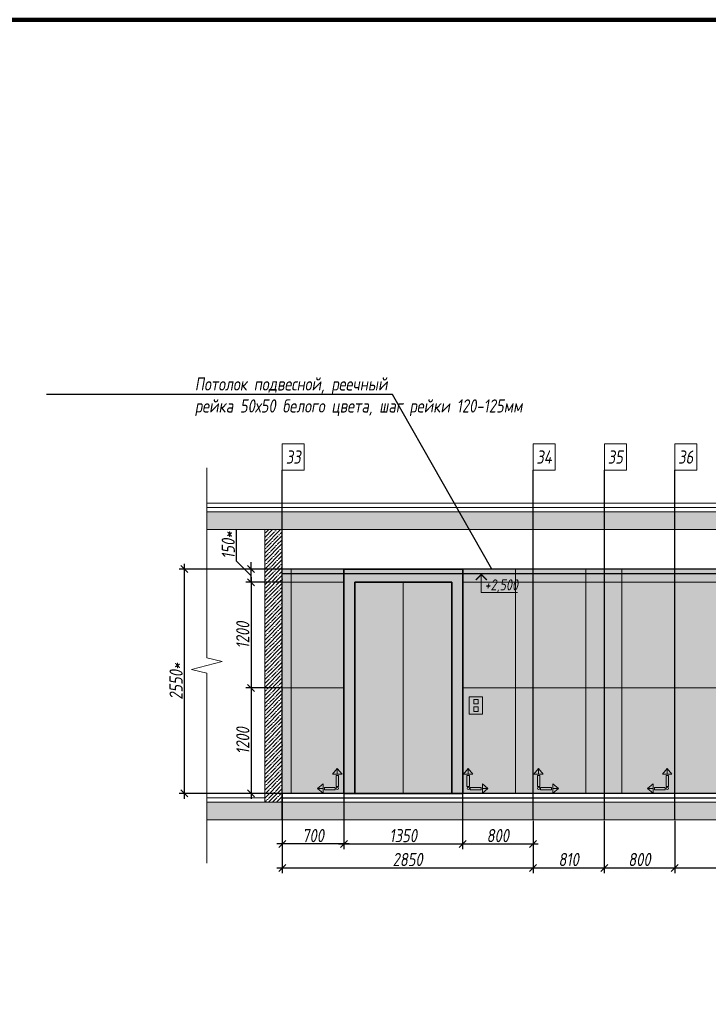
# Model space of a CAD drawing. Header units: millimetres. Extents: x -76220005 to 7466349, y -86687 to 22351.
# Tile 372 of 493: x 223854 to 231680, y 6167 to 17359. Entities that reach past the tile are written whole.
import ezdxf
from ezdxf import colors
from ezdxf.entities.mleader import LeaderData, LeaderLine
from ezdxf.math import Vec2, Vec3

# ---------------------------------------------------------------- set-up
doc = ezdxf.new("R2010")
doc.units = ezdxf.units.MM
doc.linetypes.add('DASHDOT', pattern=[25.4, 12.7, -6.35, 0, -6.35])
doc.layers.get('Defpoints').update_dxf_attribs({"color": 31})
for name, color, linetype, lineweight in [('A-DETL-GENF', 7, 'Continuous', 5), ('dim_pot', 183, 'Continuous', 9), ('Отделка стен', 253, 'Continuous', 0)]:
    doc.layers.add(name, color=color, linetype=linetype, lineweight=lineweight)
for name, color, linetype, lineweight, true_color in [('dim_obm', 7, 'Continuous', 9, 0x005700), ('dim_razv', 7, 'DASHDOT', 9, 0x285228), ('pol', 7, 'Continuous', 15, 0x55666d)]:
    doc.layers.add(name, color=color, linetype=linetype, lineweight=lineweight, true_color=true_color)
doc.styles.add('fl_iso paper', font='isocpeur.ttf', dxfattribs={"width": 0.8, "oblique": 10})
doc.styles.add('In tre', font='isocpeur.ttf', dxfattribs={"width": 0.8, "oblique": 10})
doc.dimstyles.new('In tre 1_50', dxfattribs={"dimtxt": 150, "dimasz": 80, "dimexe": 60, "dimexo": 10, "dimgap": 20, "dimtad": 1, "dimdec": 0, "dimrnd": 5, "dimzin": 0, "dimdsep": 46, "dimtxsty": 'fl_iso paper', "dimblk": 'OBLIQUE', "dimcen": 0, "dimdle": 60, "dimadec": 0, "dimazin": 0, "dimtfac": 1, "dimtdec": 0, "dimtofl": 0, "dimtmove": 1, "dimatfit": 1, "dimfxl": 40, "dimtolj": 1, "dimtzin": 0, "dimarcsym": 1})

# ---------------------------------------------------------------- blocks, each defined once
blk = doc.blocks.new('*U38')
at = {"color": 0, "linetype": 'ByBlock', "lineweight": -2}
for p, q in [((0, 0), (-6, 0)), ((80.34, 0), (0, 0)), ((167.69, 0), (87.34, 0)), ((167.69, 0), (173.69, 0))]:
    blk.add_line(p, q, dxfattribs=at)
blk.add_lwpolyline([(87.34, 0), (85.59, -7), (82.09, 7), (80.34, 0)], dxfattribs=at)
blk = doc.blocks.new('_Oblique')
at = {"color": 0, "linetype": 'ByBlock', "lineweight": -2}
blk.add_line((-0.5, -0.5), (0.5, 0.5), dxfattribs=at)
blk = doc.blocks.new('*D190')
at = {"layer": 'Defpoints', "color": 0, "linetype": 'ByBlock', "transparency": 16777216}
for p in [(226838, 8264), (229688, 8264), (229688, 7718)]:
    blk.add_point(p, dxfattribs=at)
at = {"layer": 'dim_razv', "color": 0, "linetype": 'ByBlock', "lineweight": -2, "transparency": 16777216}
for p, q in [((226838, 8254), (226838, 7658)), ((229688, 8254), (229688, 7658)), ((226778, 7718), (229748, 7718))]:
    blk.add_line(p, q, dxfattribs=at)
at = {"layer": 'dim_razv', "color": 0, "linetype": 'ByBlock', "lineweight": -2, "transparency": 16777216, "xscale": 80, "yscale": 80, "zscale": 80, "rotation": 180}
blk.add_blockref('_Oblique', (226838, 7718), dxfattribs=at)
at = {"layer": 'dim_razv', "color": 0, "linetype": 'ByBlock', "lineweight": -2, "transparency": 16777216, "xscale": 80, "yscale": 80, "zscale": 80}
blk.add_blockref('_Oblique', (229688, 7718), dxfattribs=at)
at = {"layer": 'dim_razv', "color": 0, "linetype": 'ByBlock', "transparency": 16777216, "insert": (228263, 7813), "char_height": 150, "attachment_point": 5, "style": 'fl_iso paper'}
blk.add_mtext('\\A1;2850', dxfattribs=at)
blk = doc.blocks.new('*D191')
at = {"layer": 'Defpoints', "color": 0, "linetype": 'ByBlock', "transparency": 16777216}
for p in [(229688, 8264), (230498, 8264), (230498, 7718)]:
    blk.add_point(p, dxfattribs=at)
at = {"layer": 'dim_razv', "color": 0, "linetype": 'ByBlock', "lineweight": -2, "transparency": 16777216}
for p, q in [((229688, 8254), (229688, 7658)), ((230498, 8254), (230498, 7658)), ((229628, 7718), (230558, 7718))]:
    blk.add_line(p, q, dxfattribs=at)
at = {"layer": 'dim_razv', "color": 0, "linetype": 'ByBlock', "lineweight": -2, "transparency": 16777216, "xscale": 80, "yscale": 80, "zscale": 80, "rotation": 180}
blk.add_blockref('_Oblique', (229688, 7718), dxfattribs=at)
at = {"layer": 'dim_razv', "color": 0, "linetype": 'ByBlock', "lineweight": -2, "transparency": 16777216, "xscale": 80, "yscale": 80, "zscale": 80}
blk.add_blockref('_Oblique', (230498, 7718), dxfattribs=at)
at = {"layer": 'dim_razv', "color": 0, "linetype": 'ByBlock', "transparency": 16777216, "insert": (230093, 7813), "char_height": 150, "attachment_point": 5, "style": 'fl_iso paper'}
blk.add_mtext('\\A1;810', dxfattribs=at)
blk = doc.blocks.new('*D192')
at = {"layer": 'Defpoints', "color": 0, "linetype": 'ByBlock', "transparency": 16777216}
for p in [(230498, 8264), (231298, 8264), (231298, 7718)]:
    blk.add_point(p, dxfattribs=at)
at = {"layer": 'dim_razv', "color": 0, "linetype": 'ByBlock', "lineweight": -2, "transparency": 16777216}
for p, q in [((230498, 8254), (230498, 7658)), ((231298, 8254), (231298, 7658)), ((230438, 7718), (231358, 7718))]:
    blk.add_line(p, q, dxfattribs=at)
at = {"layer": 'dim_razv', "color": 0, "linetype": 'ByBlock', "lineweight": -2, "transparency": 16777216, "xscale": 80, "yscale": 80, "zscale": 80, "rotation": 180}
blk.add_blockref('_Oblique', (230498, 7718), dxfattribs=at)
at = {"layer": 'dim_razv', "color": 0, "linetype": 'ByBlock', "lineweight": -2, "transparency": 16777216, "xscale": 80, "yscale": 80, "zscale": 80}
blk.add_blockref('_Oblique', (231298, 7718), dxfattribs=at)
at = {"layer": 'dim_razv', "color": 0, "linetype": 'ByBlock', "transparency": 16777216, "insert": (230898, 7813), "char_height": 150, "attachment_point": 5, "style": 'fl_iso paper'}
blk.add_mtext('\\A1;800', dxfattribs=at)
blk = doc.blocks.new('*D193')
at = {"layer": 'Defpoints', "color": 0, "linetype": 'ByBlock', "transparency": 16777216}
for p in [(231298, 8264), (232498, 8264), (232498, 7718)]:
    blk.add_point(p, dxfattribs=at)
at = {"layer": 'dim_razv', "color": 0, "linetype": 'ByBlock', "lineweight": -2, "transparency": 16777216}
for p, q in [((231298, 8254), (231298, 7658)), ((232498, 8254), (232498, 7658)), ((231238, 7718), (232558, 7718))]:
    blk.add_line(p, q, dxfattribs=at)
at = {"layer": 'dim_razv', "color": 0, "linetype": 'ByBlock', "lineweight": -2, "transparency": 16777216, "xscale": 80, "yscale": 80, "zscale": 80, "rotation": 180}
blk.add_blockref('_Oblique', (231298, 7718), dxfattribs=at)
at = {"layer": 'dim_razv', "color": 0, "linetype": 'ByBlock', "lineweight": -2, "transparency": 16777216, "xscale": 80, "yscale": 80, "zscale": 80}
blk.add_blockref('_Oblique', (232498, 7718), dxfattribs=at)
at = {"layer": 'dim_razv', "color": 0, "linetype": 'ByBlock', "transparency": 16777216, "insert": (231898, 7813), "char_height": 150, "attachment_point": 5, "style": 'fl_iso paper'}
blk.add_mtext('\\A1;1200', dxfattribs=at)
blk = doc.blocks.new('1')
at = {"layer": 'pol', "linetype": 'ByBlock'}
h = blk.add_hatch(color=1, dxfattribs=at)
h.paths.add_polyline_path([(35776, 73135), (35803, 73135), (35803, 73259), (35776, 73259)])
h.paths.add_polyline_path([(35790, 73275), (35843, 73275), (35790, 73338)])
h.paths.add_polyline_path([(35790, 73275), (35736, 73275), (35790, 73338)])
edge = h.paths.add_edge_path()
edge.add_arc((35790, 73111), 13.4, 0, 360)
h = blk.add_hatch(color=1, dxfattribs=at)
h.paths.add_polyline_path([(35813, 73097), (35813, 73124), (35937, 73124), (35937, 73097)])
h.paths.add_polyline_path([(35952, 73111), (35952, 73164), (36016, 73111)])
h.paths.add_polyline_path([(35952, 73111), (35952, 73057), (36016, 73111)])
at = {"layer": 'pol', "color": 1, "linetype": 'ByBlock'}
for points in [[(35790, 73275), (35736, 73275), (35790, 73338), (35790, 73275)], [(35790, 73275), (35843, 73275), (35790, 73338), (35790, 73275)], [(35952, 73111), (35952, 73164), (36016, 73111), (35952, 73111)], [(35952, 73111), (35952, 73057), (36016, 73111), (35952, 73111)]]:
    blk.add_lwpolyline(points, dxfattribs=at)
for points in [[(35776, 73135), (35803, 73135), (35803, 73259), (35776, 73259)], [(35813, 73097), (35813, 73124), (35937, 73124), (35937, 73097)]]:
    blk.add_lwpolyline(points, close=True, dxfattribs=at)
blk.add_circle((35790, 73111), 13.4, dxfattribs=at)
blk = doc.blocks.new('*D220')
at = {"layer": 'Defpoints', "color": 0, "linetype": 'ByBlock', "transparency": 16777216}
for p in [(227538, 8564), (228888, 8564), (228888, 7990)]:
    blk.add_point(p, dxfattribs=at)
at = {"layer": 'dim_razv', "color": 0, "linetype": 'ByBlock', "lineweight": -2, "transparency": 16777216}
for p, q in [((227538, 8554), (227538, 7930)), ((228888, 8554), (228888, 7930)), ((227478, 7990), (228948, 7990))]:
    blk.add_line(p, q, dxfattribs=at)
at = {"layer": 'dim_razv', "color": 0, "linetype": 'ByBlock', "lineweight": -2, "transparency": 16777216, "xscale": 80, "yscale": 80, "zscale": 80, "rotation": 180}
blk.add_blockref('_Oblique', (227538, 7990), dxfattribs=at)
at = {"layer": 'dim_razv', "color": 0, "linetype": 'ByBlock', "lineweight": -2, "transparency": 16777216, "xscale": 80, "yscale": 80, "zscale": 80}
blk.add_blockref('_Oblique', (228888, 7990), dxfattribs=at)
at = {"layer": 'dim_razv', "color": 0, "linetype": 'ByBlock', "transparency": 16777216, "insert": (228213, 8085), "char_height": 150, "attachment_point": 5, "style": 'fl_iso paper'}
blk.add_mtext('\\A1;1350', dxfattribs=at)
blk = doc.blocks.new('*D221')
at = {"layer": 'Defpoints', "color": 0, "linetype": 'ByBlock', "transparency": 16777216}
for p in [(226838, 8564), (227538, 8564), (226838, 7990)]:
    blk.add_point(p, dxfattribs=at)
at = {"layer": 'dim_razv', "color": 0, "linetype": 'ByBlock', "lineweight": -2, "transparency": 16777216}
for p, q in [((226838, 8554), (226838, 7930)), ((227538, 8554), (227538, 7930)), ((227598, 7990), (226778, 7990))]:
    blk.add_line(p, q, dxfattribs=at)
at = {"layer": 'dim_razv', "color": 0, "linetype": 'ByBlock', "lineweight": -2, "transparency": 16777216, "xscale": 80, "yscale": 80, "zscale": 80, "rotation": 180}
blk.add_blockref('_Oblique', (226838, 7990), dxfattribs=at)
at = {"layer": 'dim_razv', "color": 0, "linetype": 'ByBlock', "lineweight": -2, "transparency": 16777216, "xscale": 80, "yscale": 80, "zscale": 80}
blk.add_blockref('_Oblique', (227538, 7990), dxfattribs=at)
at = {"layer": 'dim_razv', "color": 0, "linetype": 'ByBlock', "transparency": 16777216, "insert": (227188, 8085), "char_height": 150, "attachment_point": 5, "style": 'fl_iso paper'}
blk.add_mtext('\\A1;700', dxfattribs=at)
blk = doc.blocks.new('*D222')
at = {"layer": 'Defpoints', "color": 0, "linetype": 'ByBlock', "transparency": 16777216}
for p in [(228888, 8564), (229688, 8264), (229688, 7990)]:
    blk.add_point(p, dxfattribs=at)
at = {"layer": 'dim_razv', "color": 0, "linetype": 'ByBlock', "lineweight": -2, "transparency": 16777216}
for p, q in [((228888, 8554), (228888, 7930)), ((229688, 8254), (229688, 7930)), ((228828, 7990), (229748, 7990))]:
    blk.add_line(p, q, dxfattribs=at)
at = {"layer": 'dim_razv', "color": 0, "linetype": 'ByBlock', "lineweight": -2, "transparency": 16777216, "xscale": 80, "yscale": 80, "zscale": 80, "rotation": 180}
blk.add_blockref('_Oblique', (228888, 7990), dxfattribs=at)
at = {"layer": 'dim_razv', "color": 0, "linetype": 'ByBlock', "lineweight": -2, "transparency": 16777216, "xscale": 80, "yscale": 80, "zscale": 80}
blk.add_blockref('_Oblique', (229688, 7990), dxfattribs=at)
at = {"layer": 'dim_razv', "color": 0, "linetype": 'ByBlock', "transparency": 16777216, "insert": (229288, 8085), "char_height": 150, "attachment_point": 5, "style": 'fl_iso paper'}
blk.add_mtext('\\A1;800', dxfattribs=at)
blk = doc.blocks.new('*D230')
at = {"layer": 'Defpoints', "color": 0, "linetype": 'ByBlock', "transparency": 16777216}
for p in [(226838, 10964), (226484, 9764), (226838, 9764)]:
    blk.add_point(p, dxfattribs=at)
at = {"layer": 'dim_razv', "color": 0, "linetype": 'ByBlock', "lineweight": -2, "transparency": 16777216}
for p, q in [((226484, 11024), (226484, 9704)), ((226828, 10964), (226424, 10964)), ((226828, 9764), (226424, 9764))]:
    blk.add_line(p, q, dxfattribs=at)
at = {"layer": 'dim_razv', "color": 0, "linetype": 'ByBlock', "lineweight": -2, "transparency": 16777216, "xscale": 80, "yscale": 80, "zscale": 80}
for p, rotation in [((226484, 10964), 90), ((226484, 9764), 270)]:
    blk.add_blockref('_Oblique', p, dxfattribs=dict(at, rotation=rotation))
at = {"layer": 'dim_razv', "color": 0, "linetype": 'ByBlock', "transparency": 16777216, "insert": (226389, 10364), "char_height": 150, "attachment_point": 5, "rotation": 90, "style": 'fl_iso paper'}
blk.add_mtext('\\A1;1200', dxfattribs=at)
blk = doc.blocks.new('*D231')
at = {"layer": 'Defpoints', "color": 0, "linetype": 'ByBlock', "transparency": 16777216}
for p in [(226838, 9764), (226484, 8564), (226838, 8564)]:
    blk.add_point(p, dxfattribs=at)
at = {"layer": 'dim_razv', "color": 0, "linetype": 'ByBlock', "lineweight": -2, "transparency": 16777216}
for p, q in [((226828, 9764), (226424, 9764)), ((226484, 9824), (226484, 8504)), ((226828, 8564), (226424, 8564))]:
    blk.add_line(p, q, dxfattribs=at)
at = {"layer": 'dim_razv', "color": 0, "linetype": 'ByBlock', "lineweight": -2, "transparency": 16777216, "xscale": 80, "yscale": 80, "zscale": 80}
for p, rotation in [((226484, 9764), 90), ((226484, 8564), 270)]:
    blk.add_blockref('_Oblique', p, dxfattribs=dict(at, rotation=rotation))
at = {"layer": 'dim_razv', "color": 0, "linetype": 'ByBlock', "transparency": 16777216, "insert": (226389, 9164), "char_height": 150, "attachment_point": 5, "rotation": 90, "style": 'fl_iso paper'}
blk.add_mtext('\\A1;1200', dxfattribs=at)
blk = doc.blocks.new('*D232')
at = {"layer": 'Defpoints', "color": 0, "linetype": 'ByBlock', "transparency": 16777216}
for p in [(225726, 11114), (226838, 11114), (226626, 8564)]:
    blk.add_point(p, dxfattribs=at)
at = {"layer": 'dim_razv', "color": 0, "linetype": 'ByBlock', "lineweight": -2, "transparency": 16777216}
for p, q in [((226828, 11114), (225666, 11114)), ((225726, 8504), (225726, 11174)), ((226616, 8564), (225666, 8564))]:
    blk.add_line(p, q, dxfattribs=at)
at = {"layer": 'dim_razv', "color": 0, "linetype": 'ByBlock', "lineweight": -2, "transparency": 16777216, "xscale": 80, "yscale": 80, "zscale": 80}
for p, rotation in [((225726, 11114), 90), ((225726, 8564), 270)]:
    blk.add_blockref('_Oblique', p, dxfattribs=dict(at, rotation=rotation))
at = {"layer": 'dim_razv', "color": 0, "linetype": 'ByBlock', "transparency": 16777216, "insert": (225631, 9839), "char_height": 150, "attachment_point": 5, "rotation": 90, "style": 'fl_iso paper'}
blk.add_mtext('\\A1;2550*', dxfattribs=at)
blk = doc.blocks.new('*D233')
at = {"layer": 'Defpoints', "color": 0, "linetype": 'ByBlock', "transparency": 16777216}
for p in [(226484, 11114), (226838, 11114), (226828, 10964)]:
    blk.add_point(p, dxfattribs=at)
at = {"layer": 'dim_razv', "color": 0, "linetype": 'ByBlock', "lineweight": -2, "transparency": 16777216}
for p, q in [((226319, 11204), (226319, 11569)), ((226484, 11039), (226319, 11204)), ((226484, 11114), (226484, 11194)), ((226828, 11114), (226424, 11114)), ((226484, 10964), (226484, 11114)), ((226818, 10964), (226424, 10964)), ((226484, 10964), (226484, 10884))]:
    blk.add_line(p, q, dxfattribs=at)
at = {"layer": 'dim_razv', "color": 0, "linetype": 'ByBlock', "lineweight": -2, "transparency": 16777216, "xscale": 80, "yscale": 80, "zscale": 80}
for p, rotation in [((226484, 11114), 270), ((226484, 10964), 90)]:
    blk.add_blockref('_Oblique', p, dxfattribs=dict(at, rotation=rotation))
at = {"layer": 'dim_razv', "color": 0, "linetype": 'ByBlock', "transparency": 16777216, "insert": (226224, 11386), "char_height": 150, "attachment_point": 5, "rotation": 90, "style": 'fl_iso paper'}
blk.add_mtext('\\A1;150*', dxfattribs=at)

msp = doc.modelspace()

# ---------------------------------------------------------------- hatches: boundary and pattern name
at = {"lineweight": 13, "true_color": 0xb5b5b5}
h = msp.add_hatch(color=253, dxfattribs=at)
h.dxf.hatch_style = 1
h.paths.add_polyline_path([(227538.5, 11114), (228888.5, 11114), (228888.5, 8564), (227538.5, 8564)])
h.paths.add_polyline_path([(228963.5, 9664), (229113.5, 9664), (229113.5, 9464), (228963.5, 9464)])
at = {"layer": 'A-DETL-GENF'}
h = msp.add_hatch(dxfattribs=at)
h.set_pattern_fill('ANSI35', color=256, scale=20, style=0)
h.set_pattern_definition([(45, (105905.72, 722.8), (-89.80256, 89.80256), []), (45, (105995.52, 722.8), (-89.80256, 89.80256), [158.75, -31.75, 0, -31.75])])
h.paths.add_polyline_path([(237558.7, 11564), (237558.7, 11764), (225979.9, 11764), (225979.9, 11564)])
h.paths.add_polyline_path([(225979.9, 8464), (225979.9, 8264), (237558.7, 8264), (237558.7, 8464)])
h = msp.add_hatch(dxfattribs=at)
h.set_pattern_fill('ANSI35', color=256, scale=10, style=0)
h.set_pattern_definition([(45, (73432.46, 13356.9), (-44.90128, 44.90128), []), (45, (73477.36, 13356.9), (-44.90128, 44.90128), [79.375, -15.875, 0, -15.875])])
h.paths.add_polyline_path([(226638.5, 11564), (226838.5, 11564), (226838.5, 8464), (226638.5, 8464)])
at = {"layer": 'dim_obm'}
msp.add_hatch(color=256, dxfattribs=at).paths.add_polyline_path([(229167.3, 10996), (229099.3, 11064), (229031.2, 10996), (229042.8, 10984.4), (229099.3, 11040.9), (229155.8, 10984.4)], flags=0)
at = {"layer": 'dim_razv', "true_color": 0xeceae4, "transparency": 33554687}
h = msp.add_hatch(dxfattribs=at)
h.set_pattern_fill('AR-SAND', color=254, scale=3, angle=315)
h.paths.add_polyline_path([(226838.5, 11114), (227538.5, 11114), (227538.5, 8564), (226838.5, 8564)])
h.paths.add_polyline_path([(228888.5, 8564), (228888.5, 11114), (236658.5, 11114), (236658.5, 8564), (234648.5, 8564), (234648.5, 10764), (233198.5, 10764), (233198.5, 8564)])
h.paths.add_polyline_path([(228963.5, 9664), (229113.5, 9664), (229113.5, 9464), (228963.5, 9464)], flags=16)

# ---------------------------------------------------------------- linework, layer by layer
at = {"lineweight": 30}
for points in [[(226838.5, 8264), (226838.5, 12237.6)], [(229688.5, 8264), (229688.5, 12237.6)], [(230498.5, 8264), (230498.5, 12237.6)], [(231298.5, 8264), (231298.5, 12237.6)], [(236658.5, 11114), (226838.5, 11114)], [(226838.5, 11064), (236658.5, 11064)], [(236658.5, 8564), (226838.5, 8564)], [(226838.5, 8514), (236658.5, 8514)]]:
    msp.add_lwpolyline(points, dxfattribs=at)
at = {"lineweight": 13}
for points in [[(237558.7, 11864), (225979.9, 11864), (225979.9, 11814), (237558.7, 11814)], [(237558.7, 11764), (225979.9, 11764), (225979.9, 11814), (237558.7, 11814)], [(237558.7, 11764), (225979.9, 11764), (225979.9, 11564), (237558.7, 11564)], [(228213.5, 10964), (228213.5, 8564)], [(226638.5, 8564), (225979.9, 8564), (225979.9, 8514), (226638.5, 8514)], [(237558.7, 8464), (225979.9, 8464), (225979.9, 8514), (226638.5, 8514)], [(226838.5, 8514), (236658.5, 8514)], [(237558.7, 8464), (225979.9, 8464), (225979.9, 8264), (237558.7, 8264)]]:
    msp.add_lwpolyline(points, dxfattribs=at)
for points in [[(226838.5, 8464), (226638.5, 8464), (226638.5, 11564), (226838.5, 11564)], [(226638.5, 11564), (226838.5, 11564), (226838.5, 8464), (226638.5, 8464)], [(226838.5, 11114), (227538.5, 11114), (227538.5, 8564), (226838.5, 8564)], [(228888.5, 8564), (228888.5, 11114), (236658.5, 11114), (236658.5, 8564), (234648.5, 8564), (234648.5, 10764), (233198.5, 10764), (233198.5, 8564)], [(228963.5, 9664), (229113.5, 9664), (229113.5, 9464), (228963.5, 9464)], [(229013.5, 9631.1), (229063.5, 9631.1), (229063.5, 9581.1), (229013.5, 9581.1)], [(229013.5, 9496.9), (229063.5, 9496.9), (229063.5, 9546.9), (229013.5, 9546.9)]]:
    msp.add_lwpolyline(points, close=True, dxfattribs=at)
at = {"lineweight": 35}
for points in [[(227538.5, 11114), (228888.5, 11114), (228888.5, 8564), (227538.5, 8564)], [(227663.5, 10964), (228763.5, 10964), (228763.5, 8564), (227663.5, 8564)]]:
    msp.add_lwpolyline(points, close=True, dxfattribs=at)
at = {"layer": 'Defpoints', "color": 1, "lineweight": 100}
msp.add_lwpolyline([(145825.4, -10016.5), (315237.4, -10016.5), (315237.4, 17359), (145825.4, 17359)], close=True, dxfattribs=at)
at = {"layer": 'dim_obm'}
msp.add_lwpolyline([(229099.3, 11064), (229099.3, 10984), (229099.3, 10848.5), (229510.2, 10848.5)], dxfattribs=at)
at = {"layer": 'dim_pot', "color": 10, "lineweight": 0}
for points in [[(226838.5, 12537.6), (227088.5, 12537.6), (227088.5, 12237.6), (226838.5, 12237.6)], [(229688.5, 12537.6), (229938.5, 12537.6), (229938.5, 12237.6), (229688.5, 12237.6)], [(230498.5, 12537.6), (230748.5, 12537.6), (230748.5, 12237.6), (230498.5, 12237.6)], [(231298.5, 12537.6), (231548.5, 12537.6), (231548.5, 12237.6), (231298.5, 12237.6)]]:
    msp.add_lwpolyline(points, close=True, dxfattribs=at)
at = {"layer": 'Отделка стен', "transparency": 33554687}
for points in [[(226838.5, 11114), (226838.5, 10964), (226938.5, 10964), (226938.5, 11114)], [(226938.5, 11114), (226938.5, 10964), (227538.5, 10964), (227538.5, 11114)], [(228888.5, 11114), (228888.5, 10964), (229488.5, 10964), (229488.5, 11114)], [(229488.5, 11114), (229488.5, 10964), (229688.5, 10964), (229688.5, 11114)], [(229688.5, 11114), (229688.5, 10964), (230288.5, 10964), (230288.5, 11114)], [(230288.5, 11114), (230288.5, 10964), (230698.5, 10964), (230698.5, 11114)], [(230698.5, 11114), (230698.5, 10964), (231298.5, 10964), (231298.5, 11114)], [(231298.5, 11114), (231298.5, 10964), (231898.5, 10964), (231898.5, 11114)], [(226838.5, 10964), (226838.5, 9764), (226938.5, 9764), (226938.5, 10964)], [(226938.5, 10964), (226938.5, 9764), (227538.5, 9764), (227538.5, 10964)], [(228888.5, 10964), (228888.5, 9764), (229488.5, 9764), (229488.5, 10964)], [(229488.5, 10964), (229488.5, 9764), (229688.5, 9764), (229688.5, 10964)], [(229688.5, 10964), (229688.5, 9764), (230288.5, 9764), (230288.5, 10964)], [(230288.5, 10964), (230288.5, 9764), (230698.5, 9764), (230698.5, 10964)], [(230698.5, 10964), (230698.5, 9764), (231298.5, 9764), (231298.5, 10964)], [(231298.5, 10964), (231298.5, 9764), (231898.5, 9764), (231898.5, 10964)], [(226838.5, 9764), (226838.5, 8564), (226938.5, 8564), (226938.5, 9764)], [(226938.5, 9764), (226938.5, 8564), (227538.5, 8564), (227538.5, 9764)], [(228888.5, 9764), (228888.5, 8564), (229488.5, 8564), (229488.5, 9764)], [(229488.5, 9764), (229488.5, 8564), (229688.5, 8564), (229688.5, 9764)], [(229688.5, 9764), (229688.5, 8564), (230288.5, 8564), (230288.5, 9764)], [(230288.5, 9764), (230288.5, 8564), (230698.5, 8564), (230698.5, 9764)], [(230698.5, 9764), (230698.5, 8564), (231298.5, 8564), (231298.5, 9764)], [(231298.5, 9764), (231298.5, 8564), (231898.5, 8564), (231898.5, 9764)]]:
    msp.add_lwpolyline(points, close=True, dxfattribs=at)

# ---------------------------------------------------------------- block references
at = {"lineweight": 13, "xscale": 25, "yscale": 25, "zscale": 25, "rotation": 270}
msp.add_blockref('*U38', (225979.9, 12114.3), dxfattribs=at)
at = {"linetype": 'ByBlock', "yscale": 0.9938708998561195, "zscale": 0.9938708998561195}
for p, xscale in [((263033.8, -64042.3), -0.9938708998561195), ((193380.8, -64042.3), 0.9938708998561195), ((194180.8, -64042.3), 0.9938708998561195), ((266783.7, -64042.3), -0.9938708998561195)]:
    msp.add_blockref('1', p, dxfattribs=dict(at, xscale=xscale))

# ---------------------------------------------------------------- texts
at = {"layer": 'dim_obm', "insert": (229137.7, 10997.7), "char_height": 125, "attachment_point": 1, "line_spacing_factor": 0.666667, "style": 'fl_iso paper'}
msp.add_mtext('+2,500', dxfattribs=at)
at = {"layer": 'dim_pot', "color": 10, "lineweight": 0, "char_height": 150, "attachment_point": 5, "style": 'fl_iso paper'}
for s, insert in [('33', (226963.5, 12387.6)), ('34', (229813.5, 12387.6)), ('35', (230623.5, 12387.6)), ('36', (231423.5, 12387.6))]:
    msp.add_mtext_dynamic_manual_height_columns(s, width=190.261, gutter_width=1350, heights=[0], dxfattribs=dict(at, insert=insert))

# ---------------------------------------------------------------- dimensions: what is measured, and where the dimension line sits
at = {"layer": 'dim_razv', "linetype": 'ByBlock'}
dim = msp.add_linear_dim(base=(226484.4, 11114), p1=(226828.5, 10964), p2=(226838.5, 11114), angle=90, text='<>*', dimstyle='In tre 1_50', dxfattribs=at)
dim.commit()
dim.dimension.update_dxf_attribs({"geometry": '*D233', "text_midpoint": (226319.4, 11223.7), "dimtype": 160})
dim = msp.add_linear_dim(base=(225725.6, 11114), p1=(226626.4, 8564), p2=(226838.5, 11114), angle=90, text='<>*', dimstyle='In tre 1_50', dxfattribs=at)
dim.commit()
dim.dimension.update_dxf_attribs({"geometry": '*D232', "text_midpoint": (225630.6, 9839)})
for base, p1, p2, picture, middle in [((226484.4, 9764), (226838.5, 10964), (226838.5, 9764), '*D230', (226389.4, 10364)), ((226484.4, 8564), (226838.5, 9764), (226838.5, 8564), '*D231', (226389.4, 9164))]:
    dim = msp.add_linear_dim(base=base, p1=p1, p2=p2, angle=90, dimstyle='In tre 1_50', dxfattribs=at)
    dim.commit()
    dim.dimension.update_dxf_attribs({"geometry": picture, "text_midpoint": middle})
for base, p1, p2, picture, middle in [((226838.5, 7989.8), (227538.5, 8564), (226838.5, 8564), '*D221', (227188.5, 8084.8)), ((228888.5, 7989.8), (227538.5, 8564), (228888.5, 8564), '*D220', (228213.5, 8084.8)), ((229688.5, 7989.8), (228888.5, 8564), (229688.5, 8264), '*D222', (229288.5, 8084.8)), ((229688.5, 7717.8), (226838.5, 8264), (229688.5, 8264), '*D190', (228263.5, 7812.8)), ((230498.5, 7717.8), (229688.5, 8264), (230498.5, 8264), '*D191', (230093.5, 7812.8)), ((231298.5, 7717.8), (230498.5, 8264), (231298.5, 8264), '*D192', (230898.5, 7812.8)), ((232498.5, 7717.8), (231298.5, 8264), (232498.5, 8264), '*D193', (231898.5, 7812.8))]:
    dim = msp.add_linear_dim(base=base, p1=p1, p2=p2, dimstyle='In tre 1_50', dxfattribs=at)
    dim.commit()
    dim.dimension.update_dxf_attribs({"geometry": picture, "text_midpoint": middle})

# ---------------------------------------------------------------- leaders
at = {"layer": 'dim_razv', "color": 0, "linetype": 'ByBlock'}
ml = msp.add_multileader_mtext('Standard', dxfattribs=at)
ml.set_content('Потолок подвесной, реечный\\Pрейка 50х50 белого цвета, шаг рейки 120-125мм', style='In tre')
ml.set_leader_properties()
ml.build(insert=Vec2(0, 0))
ml.multileader.update_dxf_attribs({"text_left_attachment_type": 6, "text_right_attachment_type": 6, "dogleg_length": 1, "arrow_head_size": 0, "scale": 50})
ctx = ml.context
ctx.base_point, ctx.scale, ctx.char_height, ctx.arrow_head_size, ctx.landing_gap_size, ctx.plane_origin = Vec3(210834.7, 13098.8), 50, 150, 0, 4.5, Vec3(220470.5, 11304.3)
ctx.left_attachment, ctx.right_attachment = 6, 6
notes = []
notes.append((ctx, [(0, (1, 1, 0), (213086.6, 13098.8), (-1, 0), 50, [(0, [(214358.1, 10864), (213006.1, 11114)], 0, [])])]))
ctx.mtext.insert, ctx.mtext.width, ctx.mtext.defined_height, ctx.mtext.flow_direction = Vec3(210839.2, 13293.8), 2509.515, 696.6, 5
ml = msp.add_multileader_mtext('Standard', dxfattribs=at)
ml.set_content('Потолок подвесной, реечный\\Pрейка 50х50 белого цвета, шаг рейки 120-125мм', style='In tre')
ml.set_leader_properties()
ml.build(insert=Vec2(0, 0))
ml.multileader.update_dxf_attribs({"text_left_attachment_type": 6, "text_right_attachment_type": 6, "dogleg_length": 1, "arrow_head_size": 0, "scale": 50})
ctx = ml.context
ctx.base_point, ctx.scale, ctx.char_height, ctx.arrow_head_size, ctx.landing_gap_size, ctx.plane_origin = Vec3(225839.2, 13098.8), 50, 150, 0, 4.5, Vec3(235424.9, 11304.3)
ctx.left_attachment, ctx.right_attachment = 6, 6
notes.append((ctx, [(0, (1, 1, 0), (228091.1, 13098.8), (-1, 0), 50, [(1, [(229220.3, 11114)], 0, [])])]))
ctx.mtext.insert, ctx.mtext.width, ctx.mtext.defined_height, ctx.mtext.flow_direction = Vec3(225843.7, 13293.8), 2509.515, 696.6, 5
ml = msp.add_multileader_mtext('Standard', dxfattribs=at)
ml.set_content('Окраска запотолочного пространства в белый цвет RAL9016', style='In tre')
ml.set_leader_properties()
ml.build(insert=Vec2(0, 0))
ml.multileader.update_dxf_attribs({"text_left_attachment_type": 6, "text_right_attachment_type": 6, "dogleg_length": 1, "arrow_head_size": 0, "scale": 50})
ctx = ml.context
ctx.base_point, ctx.scale, ctx.char_height, ctx.arrow_head_size, ctx.landing_gap_size, ctx.plane_origin = Vec3(217741.7, 12940.3), 50, 150, 0, 4.5, Vec3(222526.2, 9249.7)
ctx.left_attachment, ctx.right_attachment = 6, 6
notes.append((ctx, [(0, (1, 1, 0), (217691.7, 12940.3), (1, 0), 50, [(0, [(217401.3, 11250.4)], 0, [])])]))
ctx.mtext.insert, ctx.mtext.width, ctx.mtext.flow_direction = Vec3(217746.2, 13120.3), 3148.852, 5
ml = msp.add_multileader_mtext('Standard', dxfattribs=at)
ml.set_content('Решетка вентиляционная декоративная 700х550 в цвет стен', style='In tre')
ml.set_leader_properties()
ml.build(insert=Vec2(0, 0))
ml.multileader.update_dxf_attribs({"text_left_attachment_type": 6, "text_right_attachment_type": 6, "dogleg_length": 1, "arrow_head_size": 0, "scale": 50})
ctx = ml.context
ctx.base_point, ctx.scale, ctx.char_height, ctx.arrow_head_size, ctx.landing_gap_size, ctx.plane_origin = Vec3(217568.9, 7381.7), 50, 150, 0, 4.5, Vec3(222406.8, 5587.2)
ctx.left_attachment, ctx.right_attachment = 6, 6
notes.append((ctx, [(1, (1, 1, 0), (217518.9, 7381.7), (1, 0), 50, [(1, [(216995.1, 8664)], 0, [])])]))
ctx.mtext.insert, ctx.mtext.width, ctx.mtext.defined_height, ctx.mtext.flow_direction = Vec3(217573.4, 7576.7), 2985.437, 696.6, 5
for ctx, leaders in notes:
    for number, flags, end, landing, length, lines in leaders:
        leader = LeaderData()
        leader.index, (leader.has_last_leader_line, leader.has_dogleg_vector, leader.attachment_direction) = number, flags
        leader.last_leader_point, leader.dogleg_vector, leader.dogleg_length = Vec3(end), Vec3(landing), length
        for number, points, colour, breaks in lines:
            line = LeaderLine()
            line.index, line.vertices, line.color, line.breaks = number, Vec3.list(points), colors.encode_raw_color(colour), breaks
            leader.lines.append(line)
        ctx.leaders.append(leader)

doc.saveas('drawing.dxf')
